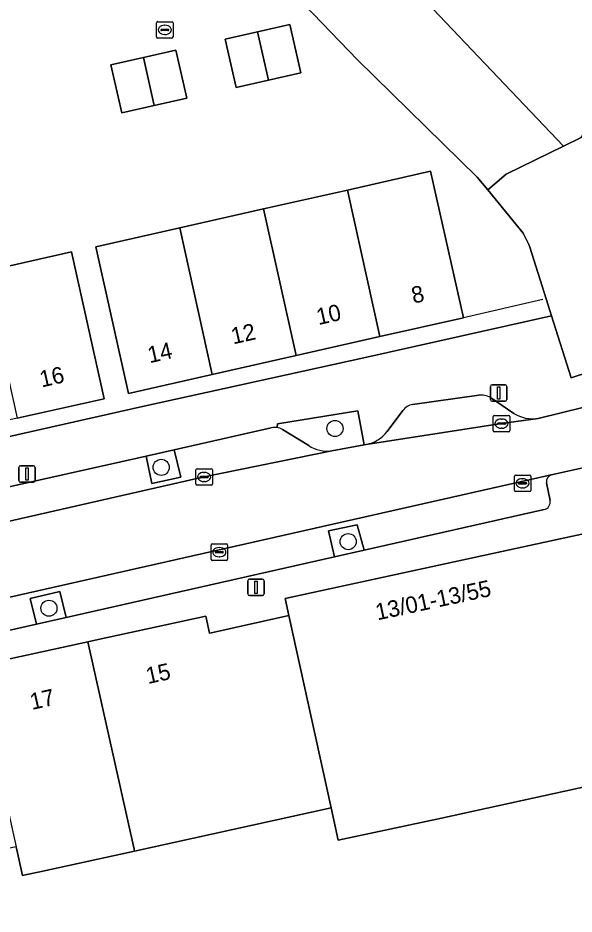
# Model space of a CAD drawing. Extents: x 160377 to 161131, y 383938 to 384853.
# Drawn here: x 160869.6 to 160903.4, y 384516.2 to 384570.6 of the extents above; entities that cross this region are included whole.
import ezdxf

# ---------------------------------------------------------------- set-up
doc = ezdxf.new("R2010")
doc.units = 0
for name, color, linetype in [('IMGEO_Boom', 7, 'Continuous'), ('IMGEO_Erf', 7, 'Continuous'), ('IMGEO_Groenvoorziening', 7, 'Continuous'), ('IMGEO_Kolk', 7, 'Continuous'), ('IMGEO_Lichtmast', 7, 'Continuous'), ('IMGEO_Muur', 7, 'Continuous'), ('IMGEO_Pand', 7, 'Continuous'), ('IMGEO_Pand_nummerreeks', 7, 'Continuous'), ('IMGEO_Parkeervlak_open', 7, 'Continuous'), ('IMGEO_Rijbaan_lokaal_open', 7, 'Continuous'), ('IMGEO_Rioolput', 7, 'Continuous'), ('IMGEO_Voetpad_open', 7, 'Continuous')]:
    doc.layers.add(name, color=color, linetype=linetype)

msp = doc.modelspace()

# ---------------------------------------------------------------- linework, layer by layer
at = {"layer": 'IMGEO_Boom'}
for centre in [(160888.87, 384545.692), (160878.313, 384543.331), (160889.674, 384538.818), (160871.491, 384534.771)]:
    msp.add_circle(centre, 0.489, dxfattribs=at)
at = {"layer": 'IMGEO_Erf'}
for points in [[(160828.384, 384536.039), (160877.181, 384547.027), (160890.799, 384550.034), (160902.031, 384552.528), (160901.704, 384553.568), (160900.719, 384556.702), (160900.642, 384556.861), (160900.305, 384557.562), (160898.149, 384560.185), (160897.519, 384560.952), (160890.239, 384568.086), (160887.004, 384571.453), (160875.654, 384582.571), (160870.722, 384577.523), (160870.315, 384577.961), (160869.99, 384577.887), (160853.111, 384574.056), (160851.219, 384584.321), (160856.12, 384585.254), (160854.277, 384594.949), (160854.211, 384595.291), (160850.198, 384599.61)], [(160896.183, 384582.093), (160897.552, 384583.252), (160897.686, 384583.43), (160887.314, 384594.507), (160883.685, 384590.792), (160885.301, 384589.213), (160884.47, 384588.362), (160886.824, 384586.062), (160884.08, 384583.253), (160891.475, 384576.028), (160890.842, 384575.38), (160902.747, 384562.843), (160903.83, 384563.375), (160904.11, 384563.806), (160906.076, 384566.031)], [(160830.191, 384552.359), (160835.314, 384553.515), (160835.981, 384550.558), (160841.104, 384551.714), (160846.228, 384552.87), (160851.088, 384553.967), (160850.444, 384556.821), (160855.83, 384558.036), (160856.474, 384555.182), (160857.015, 384552.822), (160862.299, 384554.022), (160867.584, 384555.222), (160872.868, 384556.422), (160874.842, 384547.499), (160869.555, 384546.309), (160864.269, 384545.118), (160858.982, 384543.928), (160853.841, 384542.77), (160848.717, 384541.616), (160843.593, 384540.463), (160838.47, 384539.309), (160833.346, 384538.155), (160828.447, 384537.052)], [(160907.738, 384524.733), (160895.351, 384522.025), (160889.066, 384520.682), (160888.638, 384522.636), (160876.693, 384520.019), (160870.939, 384518.758), (160870.144, 384518.584), (160869.888, 384518.528), (160869.5, 384520.268), (160866.555, 384519.668), (160866.34, 384519.62), (160865.684, 384522.563), (160862.143, 384521.773), (160862.505, 384520.15), (160862.248, 384520.093), (160862.69, 384518.108), (160863.415, 384518.27), (160864.191, 384514.79)]]:
    msp.add_lwpolyline(points, dxfattribs=at)
for points in [[(160890.842, 384575.38), (160887.004, 384571.453), (160890.239, 384568.086), (160897.519, 384560.952), (160898.149, 384560.185), (160899.271, 384561.137), (160902.747, 384562.843)], [(160886.13, 384570.231), (160886.793, 384567.305), (160884.832, 384566.861), (160882.872, 384566.417), (160882.209, 384569.343), (160884.17, 384569.787)], [(160879.203, 384568.684), (160879.865, 384565.758), (160877.894, 384565.312), (160875.921, 384564.865), (160875.259, 384567.791), (160877.231, 384568.238)], [(160879.441, 384557.879), (160884.533, 384559.03), (160889.625, 384560.18), (160892.996, 384560.942), (160894.679, 384561.322), (160896.689, 384552.424), (160891.597, 384551.274), (160886.505, 384550.123), (160881.412, 384548.973), (160876.32, 384547.823), (160874.348, 384556.729)]]:
    msp.add_lwpolyline(points, close=True, dxfattribs=at)
at = {"layer": 'IMGEO_Groenvoorziening'}
for points in [[(160888.676, 384544.343), (160890.653, 384544.708), (160890.268, 384546.765), (160885.373, 384545.981), (160885.357, 384545.748)], [(160885.686, 384545.638), (160887.276, 384544.656)]]:
    msp.add_lwpolyline(points, dxfattribs=at)
for points in [[(160879.092, 384544.396), (160877.401, 384544.017), (160877.738, 384542.353), (160879.502, 384542.744)], [(160890.212, 384539.838), (160888.487, 384539.469), (160888.839, 384537.888), (160890.645, 384538.295)], [(160872.144, 384535.794), (160870.36, 384535.354), (160870.728, 384533.803), (160872.545, 384534.213)]]:
    msp.add_lwpolyline(points, close=True, dxfattribs=at)
for centre, radius, start, end in [((160885.242, 384544.858), 0.898, 60.3709, 82.6548), ((160888.376, 384546.288), 1.968, 236.0259, 278.7692)]:
    msp.add_arc(centre, radius, start, end, dxfattribs=at)
at = {"layer": 'IMGEO_Kolk'}
for p, q in [((160898.489, 384545.561), (160898.489, 384546.413)), ((160898.564, 384546.487), (160899.416, 384546.487)), ((160898.977, 384546.267), (160899.002, 384546.267)), ((160899.49, 384546.413), (160899.49, 384545.561)), ((160898.748, 384545.981), (160898.748, 384545.993)), ((160899.186, 384545.944), (160898.788, 384545.944)), ((160898.791, 384546.03), (160899.189, 384546.03)), ((160899, 384545.707), (160898.975, 384545.707)), ((160899.232, 384545.993), (160899.232, 384545.981)), ((160899.416, 384545.487), (160898.564, 384545.487)), ((160880.423, 384542.319), (160880.423, 384543.171)), ((160880.498, 384543.245), (160881.35, 384543.245)), ((160880.911, 384543.025), (160880.936, 384543.025)), ((160881.424, 384543.171), (160881.424, 384542.319)), ((160899.844, 384542.86), (160900.696, 384542.86)), ((160880.682, 384542.739), (160880.682, 384542.751)), ((160881.12, 384542.702), (160880.722, 384542.702)), ((160880.725, 384542.788), (160881.123, 384542.788)), ((160880.934, 384542.465), (160880.909, 384542.465)), ((160881.166, 384542.751), (160881.166, 384542.739)), ((160899.769, 384541.934), (160899.769, 384542.786)), ((160900.028, 384542.354), (160900.028, 384542.366)), ((160900.466, 384542.317), (160900.068, 384542.317)), ((160900.071, 384542.403), (160900.469, 384542.403)), ((160900.257, 384542.64), (160900.282, 384542.64)), ((160900.512, 384542.366), (160900.512, 384542.354)), ((160900.77, 384542.786), (160900.77, 384541.934)), ((160881.35, 384542.245), (160880.498, 384542.245)), ((160900.696, 384541.86), (160899.844, 384541.86)), ((160900.28, 384542.08), (160900.255, 384542.08)), ((160881.342, 384537.751), (160881.342, 384538.603)), ((160881.417, 384538.677), (160882.269, 384538.677)), ((160882.343, 384538.603), (160882.343, 384537.751)), ((160881.601, 384538.171), (160881.601, 384538.183)), ((160882.039, 384538.134), (160881.641, 384538.134)), ((160881.644, 384538.22), (160882.042, 384538.22)), ((160881.83, 384538.457), (160881.855, 384538.457)), ((160882.085, 384538.183), (160882.085, 384538.171)), ((160882.269, 384537.677), (160881.417, 384537.677)), ((160881.853, 384537.897), (160881.828, 384537.897))]:
    msp.add_line(p, q, dxfattribs=at)
for points in [[(160898.489, 384545.561), (160898.489, 384546.413)], [(160898.564, 384546.487), (160899.416, 384546.487)], [(160899.49, 384546.413), (160899.49, 384545.561)], [(160899.416, 384545.487), (160898.564, 384545.487)], [(160880.423, 384542.319), (160880.423, 384543.171)], [(160880.498, 384543.245), (160881.35, 384543.245)], [(160881.424, 384543.171), (160881.424, 384542.319)], [(160899.844, 384542.86), (160900.696, 384542.86)], [(160899.769, 384541.934), (160899.769, 384542.786)], [(160900.77, 384542.786), (160900.77, 384541.934)], [(160881.35, 384542.245), (160880.498, 384542.245)], [(160900.696, 384541.86), (160899.844, 384541.86)], [(160881.342, 384537.751), (160881.342, 384538.603)], [(160881.417, 384538.677), (160882.269, 384538.677)], [(160882.343, 384538.603), (160882.343, 384537.751)], [(160882.269, 384537.677), (160881.417, 384537.677)]]:
    msp.add_lwpolyline(points, dxfattribs=at)
for centre, radius, start, end in [((160898.566, 384546.411), 0.0765, 91.552, 178.448), ((160898.566, 384546.411), 0.0765, 91.552, 178.448), ((160899.414, 384546.411), 0.0765, 1.552, 88.448), ((160899.414, 384546.411), 0.0765, 1.552, 88.448), ((160898.566, 384545.563), 0.0765, 181.552, 268.448), ((160898.566, 384545.563), 0.0765, 181.552, 268.448), ((160898.788, 384545.99), 0.0403, 85.8775, 175.7526), ((160898.785, 384545.98), 0.0366, 178.938, 274.7102), ((160899.189, 384545.987), 0.043, 264.8664, 352.4533), ((160899.193, 384545.992), 0.0386, 1.7309, 96.639), ((160899.414, 384545.563), 0.0765, 271.552, 358.448), ((160899.414, 384545.563), 0.0765, 271.552, 358.448), ((160880.5, 384543.169), 0.0765, 91.552, 178.448), ((160880.5, 384543.169), 0.0765, 91.552, 178.448), ((160881.348, 384543.169), 0.0765, 1.552, 88.448), ((160881.348, 384543.169), 0.0765, 1.552, 88.448), ((160899.846, 384542.784), 0.0765, 91.552, 178.448), ((160899.846, 384542.784), 0.0765, 91.552, 178.448), ((160900.694, 384542.784), 0.0765, 1.552, 88.448), ((160900.694, 384542.784), 0.0765, 1.552, 88.448), ((160880.5, 384542.321), 0.0765, 181.552, 268.448), ((160880.5, 384542.321), 0.0765, 181.552, 268.448), ((160880.722, 384542.748), 0.0403, 85.8775, 175.7526), ((160880.719, 384542.738), 0.0366, 178.938, 274.7102), ((160881.123, 384542.745), 0.043, 264.8664, 352.4533), ((160881.127, 384542.75), 0.0386, 1.7309, 96.639), ((160881.348, 384542.321), 0.0765, 271.552, 358.448), ((160881.348, 384542.321), 0.0765, 271.552, 358.448), ((160900.068, 384542.363), 0.0403, 85.8775, 175.7526), ((160900.065, 384542.353), 0.0366, 178.938, 274.7102), ((160900.469, 384542.36), 0.043, 264.8664, 352.4533), ((160900.473, 384542.365), 0.0386, 1.7309, 96.639), ((160899.846, 384541.936), 0.0765, 181.552, 268.448), ((160899.846, 384541.936), 0.0765, 181.552, 268.448), ((160900.694, 384541.936), 0.0765, 271.552, 358.448), ((160900.694, 384541.936), 0.0765, 271.552, 358.448), ((160881.419, 384538.601), 0.0765, 91.552, 178.448), ((160881.419, 384538.601), 0.0765, 91.552, 178.448), ((160882.267, 384538.601), 0.0765, 1.552, 88.448), ((160882.267, 384538.601), 0.0765, 1.552, 88.448), ((160881.641, 384538.18), 0.0403, 85.8775, 175.7526), ((160881.638, 384538.17), 0.0366, 178.938, 274.7102), ((160882.042, 384538.177), 0.043, 264.8664, 352.4533), ((160882.046, 384538.182), 0.0386, 1.7309, 96.639), ((160881.419, 384537.753), 0.0765, 181.552, 268.448), ((160881.419, 384537.753), 0.0765, 181.552, 268.448), ((160882.267, 384537.753), 0.0765, 271.552, 358.448), ((160882.267, 384537.753), 0.0765, 271.552, 358.448)]:
    msp.add_arc(centre, radius, start, end, dxfattribs=at)
for centre, major_axis, ratio, start_param, end_param in [((160898.976, 384545.987), (-0.387, 0.002), 0.722429, 4.712389, 7.853982), ((160899.001, 384545.987), (-0.39, 0.002), 0.717154, 1.570796, 4.712389), ((160880.91, 384542.745), (-0.387, 0.002), 0.722429, 4.712389, 7.853982), ((160880.935, 384542.745), (-0.39, 0.002), 0.717154, 1.570796, 4.712389), ((160900.256, 384542.36), (-0.387, 0.002), 0.722429, 4.712389, 7.853982), ((160900.281, 384542.36), (-0.39, 0.002), 0.717154, 1.570796, 4.712389), ((160881.829, 384538.177), (-0.387, 0.002), 0.722429, 4.712389, 7.853982), ((160881.854, 384538.177), (-0.39, 0.002), 0.717154, 1.570796, 4.712389)]:
    msp.add_ellipse(centre, major_axis=major_axis, ratio=ratio, start_param=start_param, end_param=end_param, dxfattribs=at)
at = {"layer": 'IMGEO_Lichtmast'}
for p, q in [((160898.416, 384548.345), (160899.206, 384548.345)), ((160899.206, 384548.345), (160898.416, 384548.345)), ((160898.316, 384547.445), (160898.316, 384548.245)), ((160898.316, 384548.245), (160898.316, 384547.445)), ((160899.306, 384548.245), (160899.306, 384547.445)), ((160899.306, 384547.445), (160899.306, 384548.245)), ((160899.206, 384547.345), (160898.416, 384547.345)), ((160898.416, 384547.345), (160899.206, 384547.345)), ((160869.76, 384543.428), (160870.55, 384543.428)), ((160870.55, 384543.428), (160869.76, 384543.428)), ((160869.66, 384542.528), (160869.66, 384543.328)), ((160869.66, 384543.328), (160869.66, 384542.528)), ((160870.65, 384543.328), (160870.65, 384542.528)), ((160870.65, 384542.528), (160870.65, 384543.328)), ((160870.55, 384542.428), (160869.76, 384542.428)), ((160869.76, 384542.428), (160870.55, 384542.428)), ((160883.577, 384535.642), (160883.577, 384536.442)), ((160883.577, 384536.442), (160883.577, 384535.642)), ((160883.677, 384536.542), (160884.467, 384536.542)), ((160884.467, 384536.542), (160883.677, 384536.542)), ((160884.567, 384536.442), (160884.567, 384535.642)), ((160884.567, 384535.642), (160884.567, 384536.442)), ((160884.467, 384535.542), (160883.677, 384535.542)), ((160883.677, 384535.542), (160884.467, 384535.542))]:
    msp.add_line(p, q, dxfattribs=at)
for points in [[(160898.736, 384548.22), (160898.886, 384548.22), (160898.886, 384547.47), (160898.736, 384547.47), (160898.736, 384548.22)], [(160870.08, 384543.303), (160870.23, 384543.303), (160870.23, 384542.553), (160870.08, 384542.553), (160870.08, 384543.303)], [(160883.997, 384536.417), (160884.147, 384536.417), (160884.147, 384535.667), (160883.997, 384535.667), (160883.997, 384536.417)]]:
    msp.add_lwpolyline(points, dxfattribs=at)
for centre, start, end in [((160898.416, 384548.245), 90, 180), ((160898.416, 384548.245), 90, 180), ((160899.206, 384548.245), 0, 90), ((160899.206, 384548.245), 360, 90), ((160898.416, 384547.445), 180, 270), ((160898.416, 384547.445), 180, 270), ((160899.206, 384547.445), 270, 0), ((160899.206, 384547.445), 270, 0), ((160869.76, 384543.328), 90, 180), ((160869.76, 384543.328), 90, 180), ((160870.55, 384543.328), 0, 90), ((160870.55, 384543.328), 360, 90), ((160869.76, 384542.528), 180, 270), ((160869.76, 384542.528), 180, 270), ((160870.55, 384542.528), 270, 0), ((160870.55, 384542.528), 270, 0), ((160883.677, 384536.442), 90, 180), ((160883.677, 384536.442), 90, 180), ((160884.467, 384536.442), 0, 90), ((160884.467, 384536.442), 360, 90), ((160883.677, 384535.642), 180, 270), ((160883.677, 384535.642), 180, 270), ((160884.467, 384535.642), 270, 0), ((160884.467, 384535.642), 270, 0)]:
    msp.add_arc(centre, 0.1, start, end, dxfattribs=at)
at = {"layer": 'IMGEO_Muur'}
msp.add_lwpolyline([(160901.503, 384553.522), (160896.689, 384552.424)], dxfattribs=at)
at = {"layer": 'IMGEO_Pand'}
for points in [[(160886.13, 384570.231), (160884.17, 384569.787), (160884.832, 384566.861), (160886.793, 384567.305)], [(160884.17, 384569.787), (160882.209, 384569.343), (160882.872, 384566.417), (160884.832, 384566.861)], [(160879.203, 384568.684), (160877.231, 384568.238), (160877.894, 384565.312), (160879.865, 384565.758)], [(160877.231, 384568.238), (160875.259, 384567.791), (160875.921, 384564.865), (160877.894, 384565.312)], [(160907.223, 384559.132), (160907.002, 384559.862), (160905.859, 384562.26), (160904.11, 384563.806), (160903.83, 384563.375), (160902.747, 384562.843), (160899.271, 384561.137), (160898.149, 384560.185), (160900.305, 384557.562), (160900.642, 384556.861), (160900.719, 384556.702), (160901.704, 384553.568), (160902.031, 384552.528), (160903.215, 384548.761), (160909.96, 384550.971)], [(160892.996, 384560.942), (160889.625, 384560.18), (160891.597, 384551.274), (160896.689, 384552.424), (160894.679, 384561.322)], [(160889.625, 384560.18), (160884.533, 384559.03), (160886.505, 384550.123), (160891.597, 384551.274)], [(160884.533, 384559.03), (160879.441, 384557.879), (160881.412, 384548.973), (160886.505, 384550.123)], [(160879.441, 384557.879), (160874.348, 384556.729), (160876.32, 384547.823), (160881.412, 384548.973)], [(160872.868, 384556.422), (160867.584, 384555.222), (160869.555, 384546.309), (160874.842, 384547.499)], [(160904.525, 384539.418), (160885.849, 384535.355), (160886.074, 384534.337), (160888.638, 384522.636), (160889.066, 384520.682), (160895.351, 384522.025), (160907.738, 384524.733)], [(160886.074, 384534.337), (160881.268, 384533.262), (160881.255, 384533.259), (160881.025, 384534.288), (160874.491, 384532.876), (160873.862, 384532.724), (160876.666, 384520.142), (160876.693, 384520.019), (160888.638, 384522.636)], [(160873.862, 384532.724), (160867.05, 384531.251), (160869.5, 384520.268), (160869.888, 384518.528), (160870.144, 384518.584), (160870.939, 384518.758), (160876.693, 384520.019), (160876.666, 384520.142)]]:
    msp.add_lwpolyline(points, close=True, dxfattribs=at)
at = {"layer": 'IMGEO_Parkeervlak_open'}
for points in [[(160897.602, 384547.714), (160893.585, 384547.143)], [(160899.737, 384546.609), (160898.312, 384547.566)], [(160892.997, 384546.781), (160892.039, 384545.506)], [(160890.773, 384544.726), (160898.99, 384545.987), (160901.226, 384546.299)], [(160885, 384545.722), (160879.092, 384544.396), (160879.502, 384542.744), (160877.738, 384542.353), (160877.401, 384544.017), (160866.053, 384541.47), (160866.412, 384539.802), (160864.678, 384539.398), (160864.26, 384541.068), (160847.328, 384537.267), (160847.706, 384535.583), (160845.934, 384535.174), (160845.566, 384536.872), (160836.623, 384534.865)], [(160887.276, 384544.656), (160885.686, 384545.638)], [(160880.924, 384542.745), (160888.676, 384544.343)], [(160902.011, 384542.877), (160832.263, 384527.13), (160832.233, 384527.123), (160820.727, 384524.601), (160821.161, 384522.675), (160832.815, 384525.252), (160838.625, 384526.562), (160838.291, 384528.15), (160840.082, 384528.555), (160840.45, 384526.974), (160852.512, 384529.694), (160852.156, 384531.271), (160853.922, 384531.691), (160854.315, 384530.101), (160870.728, 384533.803)], [(160833.966, 384532.11), (160836.187, 384532.632), (160847.361, 384535.141), (160863.202, 384538.718), (160880.924, 384542.745)], [(160901.94, 384541.317), (160901.713, 384542.393)], [(160870.728, 384533.803), (160870.36, 384535.354), (160872.144, 384535.794), (160872.545, 384534.213), (160888.839, 384537.888), (160888.487, 384539.469), (160890.212, 384539.838), (160890.645, 384538.295), (160901.584, 384540.762)]]:
    msp.add_lwpolyline(points, dxfattribs=at)
for centre, radius, start, end in [((160897.747, 384546.635), 1.089, 58.7788, 97.6717), ((160893.684, 384546.324), 0.825, 96.8659, 146.3709), ((160900.927, 384548.594), 2.315, 239.0591, 277.4197), ((160885.242, 384544.86), 0.896, 82.6402, 105.6907), ((160885.242, 384544.858), 0.898, 60.3709, 82.6548), ((160890.399, 384546.75), 2.058, 280.4591, 322.8165), ((160888.376, 384546.288), 1.968, 236.0259, 278.7692), ((160902.157, 384542.453), 0.448, 109.0564, 187.7022), ((160901.469, 384541.227), 0.479, 283.8702, 10.7743)]:
    msp.add_arc(centre, radius, start, end, dxfattribs=at)
at = {"layer": 'IMGEO_Rijbaan_lokaal_open'}
for points in [[(160941.464, 384557.056), (160937.85, 384555.646), (160932.953, 384554.161), (160932.73, 384554.133), (160916.171, 384549.973), (160914.036, 384549.461), (160901.226, 384546.299), (160898.99, 384545.987), (160890.773, 384544.726), (160890.653, 384544.708), (160888.676, 384544.343), (160880.924, 384542.745), (160863.202, 384538.718), (160847.361, 384535.141), (160836.187, 384532.632), (160833.966, 384532.11), (160833.946, 384532.104), (160833.927, 384532.098), (160831.292, 384531.493), (160832.263, 384527.13), (160902.011, 384542.877)], [(160902.011, 384542.877), (160902.108, 384542.899), (160903.931, 384543.302), (160904.05, 384543.331), (160932.824, 384550.442)]]:
    msp.add_lwpolyline(points, dxfattribs=at)
at = {"layer": 'IMGEO_Rioolput'}
for p, q in [((160878.029, 384569.482), (160878.029, 384570.334)), ((160878.104, 384570.408), (160878.956, 384570.408)), ((160878.517, 384570.188), (160878.542, 384570.188)), ((160879.03, 384570.334), (160879.03, 384569.482)), ((160878.288, 384569.902), (160878.288, 384569.914)), ((160878.726, 384569.865), (160878.328, 384569.865)), ((160878.331, 384569.951), (160878.729, 384569.951)), ((160878.54, 384569.628), (160878.515, 384569.628)), ((160878.772, 384569.914), (160878.772, 384569.902)), ((160878.956, 384569.408), (160878.104, 384569.408))]:
    msp.add_line(p, q, dxfattribs=at)
for points in [[(160878.029, 384569.482), (160878.029, 384570.334)], [(160878.104, 384570.408), (160878.956, 384570.408)], [(160879.03, 384570.334), (160879.03, 384569.482)], [(160878.956, 384569.408), (160878.104, 384569.408)]]:
    msp.add_lwpolyline(points, dxfattribs=at)
for centre, radius, start, end in [((160878.106, 384570.332), 0.0765, 91.552, 178.448), ((160878.106, 384570.332), 0.0765, 91.552, 178.448), ((160878.954, 384570.332), 0.0765, 1.552, 88.448), ((160878.954, 384570.332), 0.0765, 1.552, 88.448), ((160878.328, 384569.911), 0.0403, 85.8775, 175.7526), ((160878.325, 384569.901), 0.0366, 178.938, 274.7102), ((160878.729, 384569.908), 0.043, 264.8664, 352.4533), ((160878.733, 384569.913), 0.0386, 1.7309, 96.639), ((160878.106, 384569.484), 0.0765, 181.552, 268.448), ((160878.106, 384569.484), 0.0765, 181.552, 268.448), ((160878.954, 384569.484), 0.0765, 271.552, 358.448), ((160878.954, 384569.484), 0.0765, 271.552, 358.448)]:
    msp.add_arc(centre, radius, start, end, dxfattribs=at)
for centre, major_axis, ratio, start_param, end_param in [((160878.516, 384569.908), (-0.387, 0.002), 0.722429, 4.712389, 7.853982), ((160878.541, 384569.908), (-0.39, 0.002), 0.717154, 1.570796, 4.712389)]:
    msp.add_ellipse(centre, major_axis=major_axis, ratio=ratio, start_param=start_param, end_param=end_param, dxfattribs=at)
at = {"layer": 'IMGEO_Voetpad_open'}
for points in [[(160873.862, 384532.724), (160874.491, 384532.876), (160881.025, 384534.288), (160881.255, 384533.259), (160881.268, 384533.262), (160886.074, 384534.337), (160885.849, 384535.355), (160904.525, 384539.418), (160904.435, 384539.832), (160904.542, 384539.859), (160943.175, 384549.536), (160944.546, 384545.43), (160945.851, 384545.927), (160945.979, 384545.976), (160945.946, 384546.059), (160949.941, 384547.616), (160952.915, 384549.053), (160955.771, 384550.7), (160958.363, 384552.61), (160962.39, 384555.843), (160962.022, 384556.27), (160959.56, 384559.131), (160957.749, 384561.235), (160957.246, 384560.928)], [(160935.073, 384557.207), (160934.119, 384558.397), (160932.131, 384556.814), (160932.313, 384556.509), (160931.962, 384556.425), (160931.143, 384557.427), (160925.7, 384555.846), (160923.778, 384555.265), (160920.05, 384554.138), (160919.688, 384554.028), (160916.6, 384553.146), (160916.499, 384553.113), (160909.96, 384550.971), (160903.215, 384548.761), (160902.031, 384552.528), (160890.799, 384550.034), (160877.181, 384547.027), (160828.384, 384536.039), (160827.304, 384535.796), (160823.391, 384536.192)], [(160901.226, 384546.299), (160914.036, 384549.461), (160916.171, 384549.973), (160915.938, 384551.062), (160932.425, 384555.236), (160932.73, 384554.133), (160932.953, 384554.161), (160937.85, 384555.646), (160941.464, 384557.056)], [(160893.585, 384547.143), (160897.602, 384547.714)], [(160898.312, 384547.566), (160899.737, 384546.609)], [(160885.357, 384545.748), (160885.373, 384545.981), (160890.268, 384546.765), (160890.653, 384544.708), (160890.773, 384544.726)], [(160892.039, 384545.506), (160892.997, 384546.781)], [(160836.623, 384534.865), (160845.566, 384536.872), (160847.328, 384537.267), (160864.26, 384541.068), (160866.053, 384541.47), (160877.401, 384544.017), (160879.092, 384544.396), (160885, 384545.722)], [(160904.05, 384543.331), (160903.931, 384543.302), (160902.108, 384542.899), (160902.011, 384542.877)], [(160901.713, 384542.393), (160901.94, 384541.317)], [(160901.584, 384540.762), (160890.645, 384538.295), (160888.839, 384537.888), (160872.545, 384534.213), (160870.728, 384533.803), (160854.315, 384530.101), (160852.512, 384529.694), (160840.45, 384526.974), (160838.625, 384526.562), (160832.815, 384525.252), (160821.161, 384522.675), (160819.192, 384522.239), (160815.193, 384521.355), (160814.974, 384521.307), (160805.621, 384519.473), (160803.793, 384519.115), (160786.437, 384515.711), (160784.292, 384515.29), (160773.366, 384513.148)], [(160772.659, 384513.262), (160772.776, 384512.843), (160768.147, 384511.974), (160768.624, 384509.5), (160776.123, 384510.948), (160779.019, 384511.567), (160784.031, 384512.547), (160785.415, 384512.818), (160791.826, 384514.031), (160798.321, 384515.449), (160806.424, 384517.218), (160807.944, 384517.586), (160809.674, 384517.977), (160815.654, 384519.392), (160821.332, 384520.735), (160829.818, 384522.743), (160836.849, 384524.407), (160843.878, 384526.07), (160850.787, 384527.704), (160852.74, 384528.157), (160860.097, 384529.748), (160867.05, 384531.251), (160873.862, 384532.724)]]:
    msp.add_lwpolyline(points, dxfattribs=at)
for centre, radius, start, end in [((160897.747, 384546.635), 1.089, 58.7788, 97.6717), ((160893.684, 384546.324), 0.825, 96.8659, 146.3709), ((160900.927, 384548.594), 2.315, 239.0591, 277.4197), ((160885.242, 384544.86), 0.896, 82.6402, 105.6907), ((160890.399, 384546.75), 2.058, 280.4591, 322.8165), ((160902.157, 384542.453), 0.448, 109.0564, 187.7022), ((160901.469, 384541.227), 0.479, 283.8702, 10.7743)]:
    msp.add_arc(centre, radius, start, end, dxfattribs=at)

# ---------------------------------------------------------------- texts
at = {"layer": 'IMGEO_Pand_nummerreeks'}
for s, rotation, p in [('8', 12.7295, (160893.642, 384553.274)), ('10', 12.7295, (160887.866, 384551.969)), ('12', 12.7295, (160882.68, 384550.797)), ('14', 12.7295, (160877.612, 384549.653)), ('16', 12.69, (160871.046, 384548.182)), ('13/01-13/55', 12.078, (160891.448, 384534.033)), ('15', 12.5707, (160877.505, 384530.161)), ('17', 12.5707, (160870.459, 384528.59))]:
    msp.add_text(s, height=1, rotation=rotation, dxfattribs=at).set_placement(p)

doc.saveas('drawing.dxf')
